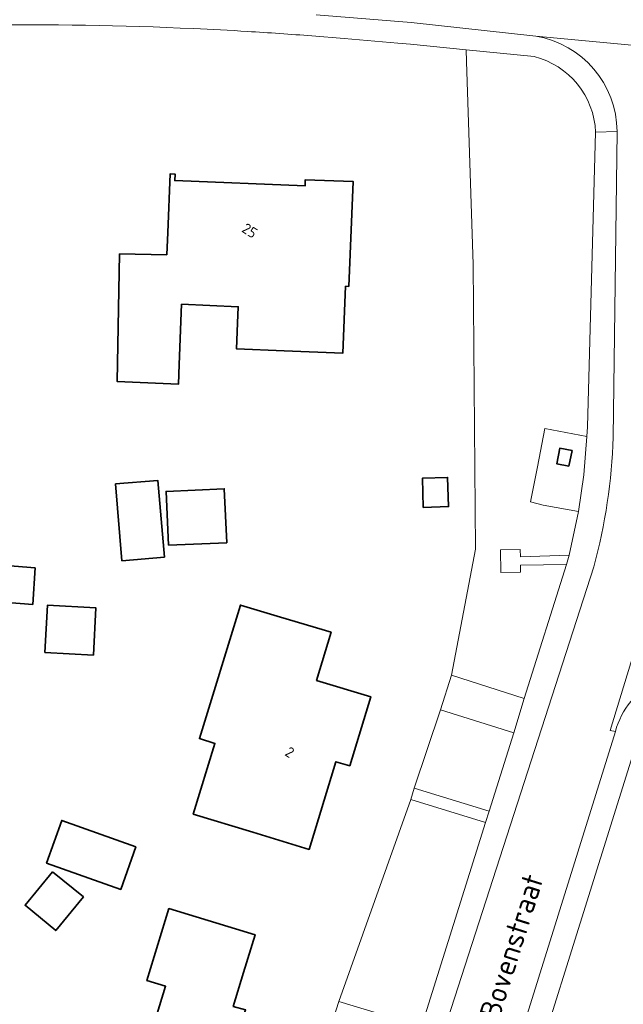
# Model space of a CAD drawing. Extents: x 184422 to 188298, y 343471 to 350189.
# Tile 367 of 513: x 187030 to 187081, y 348732 to 348816. Entities that reach past the tile are written whole.
import ezdxf
from ezdxf.enums import TextEntityAlignment as Align

# ---------------------------------------------------------------- set-up
doc = ezdxf.new("R2010")
doc.units = 0
for name, color, linetype, lineweight in [('B-WA-OG-TERREIN_CULTUURSCHEIDING-GV', 252, 'Continuous', 18), ('B-WA-OG-TERREIN_ERF-GV', 252, 'Continuous', 18), ('B-WA-OG-TOPOGRAFIE-T18', 252, 'Continuous', 18), ('B-WA-VH-VERHARDING_ASFALT-GV', 252, 'Continuous', 18), ('B-WA-VH-VERHARDING_STRAATBAKSTEEN-GV', 252, 'Continuous', 18), ('B-WA-VH-VERHARDING_TEGEL-GV', 252, 'Continuous', 18), ('B-WE-OG-BEBOUWING-GV', 250, 'Continuous', 35), ('B-WE-OG-BEBOUWING-T18', 10, 'Continuous', 18)]:
    doc.layers.add(name, color=color, linetype=linetype, lineweight=lineweight)
doc.styles.add('NLCS-ISO-M1000-T18', font='NLCS-ISO.ttf', dxfattribs={"height": 1.8})
doc.styles.add('NLCS-ISO-M500-T18', font='NLCS-ISO.ttf', dxfattribs={"height": 0.9})

msp = doc.modelspace()

# ---------------------------------------------------------------- linework, layer by layer
at = {"layer": 'B-WA-OG-TERREIN_CULTUURSCHEIDING-GV', "flags": 128}
msp.add_lwpolyline([(187073.543, 348813.188), (187067.77, 348813.767), (187067.802, 348812.769), (187068.361, 348795.455), (187068.567, 348771.175), (187066.497, 348760.415), (187072.695, 348758.432), (187076.316, 348769.871), (187072.377, 348769.807), (187072.393, 348769.197), (187070.707, 348769.163), (187070.685, 348771.122), (187072.35, 348771.151), (187072.39, 348770.521), (187076.526, 348770.658), (187077.34, 348774.382), (187074.331, 348774.93), (187073.234, 348775.197), (187073.849, 348778.176), (187074.452, 348781.462), (187078.042, 348780.776), (187078.102, 348781.594), (187078.788, 348806.729)], dxfattribs=at)
msp.add_lwpolyline([(187073.543, 348813.188), (187067.77, 348813.767), (187067.802, 348812.769), (187068.361, 348795.455), (187068.567, 348771.175), (187066.497, 348760.415), (187072.695, 348758.432), (187076.316, 348769.871), (187072.377, 348769.807), (187072.393, 348769.197), (187070.707, 348769.163), (187070.685, 348771.122), (187072.35, 348771.151), (187072.39, 348770.521), (187076.526, 348770.658), (187077.34, 348774.382), (187074.331, 348774.93), (187073.234, 348775.197), (187073.849, 348778.176), (187074.452, 348781.462), (187078.042, 348780.776), (187078.102, 348781.594), (187078.788, 348806.729)], dxfattribs=at)
msp.add_lwpolyline([(187073.543, 348813.188), (187067.77, 348813.767), (187067.802, 348812.769), (187068.361, 348795.455), (187068.567, 348771.175), (187066.497, 348760.415), (187072.695, 348758.432), (187076.316, 348769.871), (187072.377, 348769.807), (187072.393, 348769.197), (187070.707, 348769.163), (187070.685, 348771.122), (187072.35, 348771.151), (187072.39, 348770.521), (187076.526, 348770.658), (187077.34, 348774.382), (187074.331, 348774.93), (187073.234, 348775.197), (187073.849, 348778.176), (187074.452, 348781.462), (187078.042, 348780.776), (187078.102, 348781.594), (187078.788, 348806.729)], dxfattribs=at)
at = {"layer": 'B-WA-OG-TERREIN_CULTUURSCHEIDING-GV'}
msp.add_lwpolyline([(187078.788, 348806.729, 0.332521), (187073.543, 348813.188)], format="xyb", dxfattribs=at)
msp.add_lwpolyline([(187078.788, 348806.729, 0.332521), (187073.543, 348813.188)], format="xyb", dxfattribs=at)
msp.add_lwpolyline([(187078.788, 348806.729, 0.332521), (187073.543, 348813.188)], format="xyb", dxfattribs=at)
at = {"layer": 'B-WA-OG-TERREIN_CULTUURSCHEIDING-GV', "flags": 128}
for points in [[(187065.583, 348757.459), (187063.341, 348750.77), (187069.707, 348748.812), (187071.818, 348755.497)], [(187065.583, 348757.459), (187063.341, 348750.77), (187069.707, 348748.812), (187071.818, 348755.497)], [(187065.583, 348757.459), (187063.341, 348750.77), (187069.707, 348748.812), (187071.818, 348755.497)], [(187063.05, 348749.828), (187056.904, 348732.592), (187063.939, 348730.439), (187069.402, 348747.846)], [(187063.05, 348749.828), (187056.904, 348732.592), (187063.939, 348730.439), (187069.402, 348747.846)], [(187063.05, 348749.828), (187056.904, 348732.592), (187063.939, 348730.439), (187069.402, 348747.846)]]:
    msp.add_lwpolyline(points, close=True, dxfattribs=at)
at = {"layer": 'B-WA-OG-TERREIN_ERF-GV'}
for points in [[(187044.536, 348815.57, 0.029605), (187007.682, 348815.069)], [(187044.536, 348815.57, 0.029605), (187007.682, 348815.069)], [(187044.536, 348815.57, 0.029605), (187007.682, 348815.069)], [(187049.121, 348815.327, 0.00364), (187044.536, 348815.57)], [(187049.121, 348815.327, 0.00364), (187044.536, 348815.57)], [(187049.121, 348815.327, 0.00364), (187044.536, 348815.57)], [(187054.612, 348814.946, 0.004493), (187049.121, 348815.327)], [(187054.612, 348814.946, 0.004493), (187049.121, 348815.327)], [(187054.612, 348814.946, 0.004493), (187049.121, 348815.327)]]:
    msp.add_lwpolyline(points, format="xyb", dxfattribs=at)
at = {"layer": 'B-WA-OG-TERREIN_ERF-GV', "flags": 128}
for points in [[(187010.304, 348724.338), (187035.842, 348716.669), (187042.492, 348714.462), (187050.335, 348712.076), (187051.486, 348715.341), (187052.391, 348718.215), (187056.002, 348729.745), (187056.904, 348732.592), (187063.05, 348749.828), (187063.341, 348750.77), (187065.583, 348757.459), (187066.497, 348760.415), (187068.567, 348771.175), (187068.361, 348795.455), (187067.802, 348812.769), (187067.77, 348813.767), (187063.006, 348814.245), (187061.946, 348814.334), (187057.349, 348814.717), (187054.612, 348814.946)], [(187010.304, 348724.338), (187035.842, 348716.669), (187042.492, 348714.462), (187050.335, 348712.076), (187051.486, 348715.341), (187052.391, 348718.215), (187056.002, 348729.745), (187056.904, 348732.592), (187063.05, 348749.828), (187063.341, 348750.77), (187065.583, 348757.459), (187066.497, 348760.415), (187068.567, 348771.175), (187068.361, 348795.455), (187067.802, 348812.769), (187067.77, 348813.767), (187063.006, 348814.245), (187061.946, 348814.334), (187057.349, 348814.717), (187054.612, 348814.946)], [(187010.304, 348724.338), (187035.842, 348716.669), (187042.492, 348714.462), (187050.335, 348712.076), (187051.486, 348715.341), (187052.391, 348718.215), (187056.002, 348729.745), (187056.904, 348732.592), (187063.05, 348749.828), (187063.341, 348750.77), (187065.583, 348757.459), (187066.497, 348760.415), (187068.567, 348771.175), (187068.361, 348795.455), (187067.802, 348812.769), (187067.77, 348813.767), (187063.006, 348814.245), (187061.946, 348814.334), (187057.349, 348814.717), (187054.612, 348814.946)], [(187082.534, 348755.432), (187069.108, 348712.445), (187063.876, 348695.595), (187058.144, 348677.375)], [(187082.534, 348755.432), (187069.108, 348712.445), (187063.876, 348695.595), (187058.144, 348677.375)], [(187082.534, 348755.432), (187069.108, 348712.445), (187063.876, 348695.595), (187058.144, 348677.375)]]:
    msp.add_lwpolyline(points, dxfattribs=at)
for points in [[(187042.247, 348796.279), (187042.326, 348798.176), (187042.533, 348803.172), (187042.953, 348803.154), (187042.93, 348802.605), (187054.028, 348802.145), (187054.051, 348802.684), (187058.132, 348802.515), (187057.752, 348793.575), (187057.483, 348793.588), (187057.243, 348787.88), (187052.247, 348788.09), (187048.184, 348788.261), (187048.276, 348790.447), (187048.335, 348791.85), (187043.509, 348792.053), (187043.31, 348786.914), (187043.245, 348785.248), (187038.027, 348785.455), (187038.228, 348796.35)], [(187042.247, 348796.279), (187042.326, 348798.176), (187042.533, 348803.172), (187042.953, 348803.154), (187042.93, 348802.605), (187054.028, 348802.145), (187054.051, 348802.684), (187058.132, 348802.515), (187057.752, 348793.575), (187057.483, 348793.588), (187057.243, 348787.88), (187052.247, 348788.09), (187048.184, 348788.261), (187048.276, 348790.447), (187048.335, 348791.85), (187043.509, 348792.053), (187043.31, 348786.914), (187043.245, 348785.248), (187038.027, 348785.455), (187038.228, 348796.35)], [(187042.247, 348796.279), (187042.326, 348798.176), (187042.533, 348803.172), (187042.953, 348803.154), (187042.93, 348802.605), (187054.028, 348802.145), (187054.051, 348802.684), (187058.132, 348802.515), (187057.752, 348793.575), (187057.483, 348793.588), (187057.243, 348787.88), (187052.247, 348788.09), (187048.184, 348788.261), (187048.276, 348790.447), (187048.335, 348791.85), (187043.509, 348792.053), (187043.31, 348786.914), (187043.245, 348785.248), (187038.027, 348785.455), (187038.228, 348796.35)], [(187041.477, 348777.036), (187042.038, 348770.49), (187038.421, 348770.181), (187037.861, 348776.726)], [(187041.477, 348777.036), (187042.038, 348770.49), (187038.421, 348770.181), (187037.861, 348776.726)], [(187041.477, 348777.036), (187042.038, 348770.49), (187038.421, 348770.181), (187037.861, 348776.726)], [(187055.017, 348759.979), (187059.622, 348758.575), (187057.831, 348752.7), (187056.66, 348753.028), (187054.37, 348745.551), (187049.589, 348747.015), (187044.498, 348748.574), (187046.344, 348754.603), (187045.028, 348755.006), (187048.518, 348766.401), (187051.939, 348765.374), (187056.249, 348764.08)], [(187055.017, 348759.979), (187059.622, 348758.575), (187057.831, 348752.7), (187056.66, 348753.028), (187054.37, 348745.551), (187049.589, 348747.015), (187044.498, 348748.574), (187046.344, 348754.603), (187045.028, 348755.006), (187048.518, 348766.401), (187051.939, 348765.374), (187056.249, 348764.08)], [(187055.017, 348759.979), (187059.622, 348758.575), (187057.831, 348752.7), (187056.66, 348753.028), (187054.37, 348745.551), (187049.589, 348747.015), (187044.498, 348748.574), (187046.344, 348754.603), (187045.028, 348755.006), (187048.518, 348766.401), (187051.939, 348765.374), (187056.249, 348764.08)], [(187039.621, 348745.78), (187038.329, 348742.144), (187031.998, 348744.394), (187033.29, 348748.03)], [(187039.621, 348745.78), (187038.329, 348742.144), (187031.998, 348744.394), (187033.29, 348748.03)], [(187039.621, 348745.78), (187038.329, 348742.144), (187031.998, 348744.394), (187033.29, 348748.03)], [(187049.487, 348725.321), (187048.522, 348722.132), (187046.212, 348722.832), (187045.378, 348720.113), (187044.339, 348720.385), (187043.453, 348717.565), (187036.402, 348719.727), (187037.868, 348724.507), (187039.147, 348724.115), (187040.399, 348728.197), (187042.149, 348733.882), (187040.548, 348734.375), (187042.431, 348740.517), (187049.768, 348738.278), (187048.796, 348735.068), (187047.916, 348732.163), (187048.959, 348731.868), (187048.134, 348729.139), (187050.431, 348728.444)], [(187049.487, 348725.321), (187048.522, 348722.132), (187046.212, 348722.832), (187045.378, 348720.113), (187044.339, 348720.385), (187043.453, 348717.565), (187036.402, 348719.727), (187037.868, 348724.507), (187039.147, 348724.115), (187040.399, 348728.197), (187042.149, 348733.882), (187040.548, 348734.375), (187042.431, 348740.517), (187049.768, 348738.278), (187048.796, 348735.068), (187047.916, 348732.163), (187048.959, 348731.868), (187048.134, 348729.139), (187050.431, 348728.444)], [(187049.487, 348725.321), (187048.522, 348722.132), (187046.212, 348722.832), (187045.378, 348720.113), (187044.339, 348720.385), (187043.453, 348717.565), (187036.402, 348719.727), (187037.868, 348724.507), (187039.147, 348724.115), (187040.399, 348728.197), (187042.149, 348733.882), (187040.548, 348734.375), (187042.431, 348740.517), (187049.768, 348738.278), (187048.796, 348735.068), (187047.916, 348732.163), (187048.959, 348731.868), (187048.134, 348729.139), (187050.431, 348728.444)]]:
    msp.add_lwpolyline(points, close=True, dxfattribs=at)
at = {"layer": 'B-WA-VH-VERHARDING_ASFALT-GV', "flags": 128}
for points in [[(187054.97, 348816.738), (187063.074, 348816.08), (187073.684, 348814.925), (187083.967, 348813.945), (187084.612, 348819.794), (187069.144, 348821.5), (187061.411, 348822.223), (187053.67, 348822.855)], [(187054.97, 348816.738), (187063.074, 348816.08), (187073.684, 348814.925), (187083.967, 348813.945), (187084.612, 348819.794), (187069.144, 348821.5), (187061.411, 348822.223), (187053.67, 348822.855)], [(187054.97, 348816.738), (187063.074, 348816.08), (187073.684, 348814.925), (187083.967, 348813.945), (187084.612, 348819.794), (187069.144, 348821.5), (187061.411, 348822.223), (187053.67, 348822.855)], [(187094.184, 348812.933), (187083.967, 348813.945), (187073.684, 348814.925)], [(187094.184, 348812.933), (187083.967, 348813.945), (187073.684, 348814.925)], [(187094.184, 348812.933), (187083.967, 348813.945), (187073.684, 348814.925)], [(187056.349, 348678.225), (187060.931, 348692.956), (187080.479, 348755.625), (187080.034, 348755.707), (187083.857, 348768.255), (187084.346, 348770.071), (187084.745, 348771.909), (187085.125, 348773.811), (187085.601, 348773.778), (187085.886, 348775.6), (187086.014, 348776.546), (187086.061, 348777.5), (187086.249, 348781.821), (187086.994, 348806.275)], [(187056.349, 348678.225), (187060.931, 348692.956), (187080.479, 348755.625), (187080.034, 348755.707), (187083.857, 348768.255), (187084.346, 348770.071), (187084.745, 348771.909), (187085.125, 348773.811), (187085.601, 348773.778), (187085.886, 348775.6), (187086.014, 348776.546), (187086.061, 348777.5), (187086.249, 348781.821), (187086.994, 348806.275)], [(187056.349, 348678.225), (187060.931, 348692.956), (187080.479, 348755.625), (187080.034, 348755.707), (187083.857, 348768.255), (187084.346, 348770.071), (187084.745, 348771.909), (187085.125, 348773.811), (187085.601, 348773.778), (187085.886, 348775.6), (187086.014, 348776.546), (187086.061, 348777.5), (187086.249, 348781.821), (187086.994, 348806.275)], [(187080.614, 348806.779), (187080.295, 348780.722)], [(187080.614, 348806.779), (187080.295, 348780.722)], [(187080.614, 348806.779), (187080.295, 348780.722)], [(187078.627, 348769.671), (187061.142, 348715.443), (187061.57, 348715.327), (187055.639, 348696.201), (187055.26, 348696.417), (187050.108, 348680.092)], [(187078.627, 348769.671), (187061.142, 348715.443), (187061.57, 348715.327), (187055.639, 348696.201), (187055.26, 348696.417), (187050.108, 348680.092)], [(187078.627, 348769.671), (187061.142, 348715.443), (187061.57, 348715.327), (187055.639, 348696.201), (187055.26, 348696.417), (187050.108, 348680.092)]]:
    msp.add_lwpolyline(points, dxfattribs=at)
at = {"layer": 'B-WA-VH-VERHARDING_ASFALT-GV'}
for points in [[(187073.684, 348814.925, -0.366017), (187080.614, 348806.779)], [(187073.684, 348814.925, -0.366017), (187080.614, 348806.779)], [(187073.684, 348814.925, -0.366017), (187080.614, 348806.779)], [(187080.295, 348780.722, -0.05883), (187078.627, 348769.671)], [(187080.295, 348780.722, -0.05883), (187078.627, 348769.671)], [(187080.295, 348780.722, -0.05883), (187078.627, 348769.671)]]:
    msp.add_lwpolyline(points, format="xyb", dxfattribs=at)
at = {"layer": 'B-WA-VH-VERHARDING_STRAATBAKSTEEN-GV', "flags": 128}
for points in [[(187080.295, 348780.722), (187080.614, 348806.779), (187078.788, 348806.729), (187078.102, 348781.594), (187078.042, 348780.776), (187077.801, 348777.498), (187077.34, 348774.382), (187076.526, 348770.658), (187076.316, 348769.871), (187072.695, 348758.432), (187071.818, 348755.497), (187069.707, 348748.812), (187069.402, 348747.846), (187063.939, 348730.439), (187063.031, 348727.612), (187059.474, 348716.242), (187058.612, 348713.336), (187057.951, 348711.345)], [(187080.295, 348780.722), (187080.614, 348806.779), (187078.788, 348806.729), (187078.102, 348781.594), (187078.042, 348780.776), (187077.801, 348777.498), (187077.34, 348774.382), (187076.526, 348770.658), (187076.316, 348769.871), (187072.695, 348758.432), (187071.818, 348755.497), (187069.707, 348748.812), (187069.402, 348747.846), (187063.939, 348730.439), (187063.031, 348727.612), (187059.474, 348716.242), (187058.612, 348713.336), (187057.951, 348711.345)], [(187080.295, 348780.722), (187080.614, 348806.779), (187078.788, 348806.729), (187078.102, 348781.594), (187078.042, 348780.776), (187077.801, 348777.498), (187077.34, 348774.382), (187076.526, 348770.658), (187076.316, 348769.871), (187072.695, 348758.432), (187071.818, 348755.497), (187069.707, 348748.812), (187069.402, 348747.846), (187063.939, 348730.439), (187063.031, 348727.612), (187059.474, 348716.242), (187058.612, 348713.336), (187057.951, 348711.345)], [(187085.601, 348773.778), (187085.125, 348773.811), (187084.745, 348771.909), (187084.346, 348770.071), (187083.857, 348768.255), (187080.034, 348755.707), (187080.479, 348755.625)], [(187085.601, 348773.778), (187085.125, 348773.811), (187084.745, 348771.909), (187084.346, 348770.071), (187083.857, 348768.255), (187080.034, 348755.707), (187080.479, 348755.625)], [(187085.601, 348773.778), (187085.125, 348773.811), (187084.745, 348771.909), (187084.346, 348770.071), (187083.857, 348768.255), (187080.034, 348755.707), (187080.479, 348755.625)], [(187061.142, 348715.443), (187078.627, 348769.671)], [(187061.142, 348715.443), (187078.627, 348769.671)], [(187061.142, 348715.443), (187078.627, 348769.671)], [(187080.479, 348755.625), (187060.931, 348692.956), (187056.349, 348678.225)], [(187080.479, 348755.625), (187060.931, 348692.956), (187056.349, 348678.225)], [(187080.479, 348755.625), (187060.931, 348692.956), (187056.349, 348678.225)], [(187058.144, 348677.375), (187063.876, 348695.595), (187069.108, 348712.445), (187082.534, 348755.432)], [(187058.144, 348677.375), (187063.876, 348695.595), (187069.108, 348712.445), (187082.534, 348755.432)], [(187058.144, 348677.375), (187063.876, 348695.595), (187069.108, 348712.445), (187082.534, 348755.432)]]:
    msp.add_lwpolyline(points, dxfattribs=at)
at = {"layer": 'B-WA-VH-VERHARDING_STRAATBAKSTEEN-GV'}
for points in [[(187078.627, 348769.671, 0.05883), (187080.295, 348780.722)], [(187078.627, 348769.671, 0.05883), (187080.295, 348780.722)], [(187078.627, 348769.671, 0.05883), (187080.295, 348780.722)], [(187080.479, 348755.625, -0.428608), (187089.562, 348760.485)], [(187089.562, 348760.485, 0.428608), (187080.479, 348755.625)], [(187080.479, 348755.625, -0.428608), (187089.562, 348760.485)], [(187089.562, 348760.485, 0.428608), (187080.479, 348755.625)], [(187080.479, 348755.625, -0.428608), (187089.562, 348760.485)], [(187089.562, 348760.485, 0.428608), (187080.479, 348755.625)]]:
    msp.add_lwpolyline(points, format="xyb", dxfattribs=at)
at = {"layer": 'B-WA-VH-VERHARDING_STRAATBAKSTEEN-GV', "flags": 128}
for points in [[(187066.497, 348760.415), (187065.583, 348757.459), (187071.818, 348755.497), (187072.695, 348758.432)], [(187066.497, 348760.415), (187065.583, 348757.459), (187071.818, 348755.497), (187072.695, 348758.432)], [(187066.497, 348760.415), (187065.583, 348757.459), (187071.818, 348755.497), (187072.695, 348758.432)], [(187056.904, 348732.592), (187056.002, 348729.745), (187063.031, 348727.612), (187063.939, 348730.439)], [(187056.904, 348732.592), (187056.002, 348729.745), (187063.031, 348727.612), (187063.939, 348730.439)], [(187056.904, 348732.592), (187056.002, 348729.745), (187063.031, 348727.612), (187063.939, 348730.439)]]:
    msp.add_lwpolyline(points, close=True, dxfattribs=at)
at = {"layer": 'B-WA-VH-VERHARDING_TEGEL-GV', "flags": 128}
for points in [[(187073.684, 348814.925), (187063.074, 348816.08), (187054.97, 348816.738)], [(187073.684, 348814.925), (187063.074, 348816.08), (187054.97, 348816.738)], [(187073.684, 348814.925), (187063.074, 348816.08), (187054.97, 348816.738)], [(187054.612, 348814.946), (187057.349, 348814.717), (187061.946, 348814.334), (187063.006, 348814.245), (187067.77, 348813.767), (187073.543, 348813.188)], [(187054.612, 348814.946), (187057.349, 348814.717), (187061.946, 348814.334), (187063.006, 348814.245), (187067.77, 348813.767), (187073.543, 348813.188)], [(187054.612, 348814.946), (187057.349, 348814.717), (187061.946, 348814.334), (187063.006, 348814.245), (187067.77, 348813.767), (187073.543, 348813.188)], [(187078.788, 348806.729), (187080.614, 348806.779)], [(187078.788, 348806.729), (187080.614, 348806.779)], [(187078.788, 348806.729), (187080.614, 348806.779)]]:
    msp.add_lwpolyline(points, dxfattribs=at)
at = {"layer": 'B-WA-VH-VERHARDING_TEGEL-GV'}
for points in [[(187007.682, 348815.069, -0.029605), (187044.536, 348815.57)], [(187007.682, 348815.069, -0.029605), (187044.536, 348815.57)], [(187007.682, 348815.069, -0.029605), (187044.536, 348815.57)], [(187044.536, 348815.57, -0.00364), (187049.121, 348815.327)], [(187044.536, 348815.57, -0.00364), (187049.121, 348815.327)], [(187044.536, 348815.57, -0.00364), (187049.121, 348815.327)], [(187049.121, 348815.327, -0.004493), (187054.612, 348814.946)], [(187049.121, 348815.327, -0.004493), (187054.612, 348814.946)], [(187049.121, 348815.327, -0.004493), (187054.612, 348814.946)], [(187080.614, 348806.779, 0.366017), (187073.684, 348814.925)], [(187080.614, 348806.779, 0.366017), (187073.684, 348814.925)], [(187080.614, 348806.779, 0.366017), (187073.684, 348814.925)], [(187073.543, 348813.188, -0.332521), (187078.788, 348806.729)], [(187073.543, 348813.188, -0.332521), (187078.788, 348806.729)], [(187073.543, 348813.188, -0.332521), (187078.788, 348806.729)]]:
    msp.add_lwpolyline(points, format="xyb", dxfattribs=at)
at = {"layer": 'B-WA-VH-VERHARDING_TEGEL-GV', "flags": 128}
for points in [[(187078.042, 348780.776), (187074.452, 348781.462), (187073.849, 348778.176), (187073.234, 348775.197), (187074.331, 348774.93), (187077.34, 348774.382), (187077.801, 348777.498)], [(187078.042, 348780.776), (187074.452, 348781.462), (187073.849, 348778.176), (187073.234, 348775.197), (187074.331, 348774.93), (187077.34, 348774.382), (187077.801, 348777.498)], [(187078.042, 348780.776), (187074.452, 348781.462), (187073.849, 348778.176), (187073.234, 348775.197), (187074.331, 348774.93), (187077.34, 348774.382), (187077.801, 348777.498)], [(187076.526, 348770.658), (187072.39, 348770.521), (187072.35, 348771.151), (187070.685, 348771.122), (187070.707, 348769.163), (187072.393, 348769.197), (187072.377, 348769.807), (187076.316, 348769.871)], [(187076.526, 348770.658), (187072.39, 348770.521), (187072.35, 348771.151), (187070.685, 348771.122), (187070.707, 348769.163), (187072.393, 348769.197), (187072.377, 348769.807), (187076.316, 348769.871)], [(187076.526, 348770.658), (187072.39, 348770.521), (187072.35, 348771.151), (187070.685, 348771.122), (187070.707, 348769.163), (187072.393, 348769.197), (187072.377, 348769.807), (187076.316, 348769.871)], [(187063.341, 348750.77), (187063.05, 348749.828), (187069.402, 348747.846), (187069.707, 348748.812)], [(187063.341, 348750.77), (187063.05, 348749.828), (187069.402, 348747.846), (187069.707, 348748.812)], [(187063.341, 348750.77), (187063.05, 348749.828), (187069.402, 348747.846), (187069.707, 348748.812)]]:
    msp.add_lwpolyline(points, close=True, dxfattribs=at)
at = {"layer": 'B-WE-OG-BEBOUWING-GV', "flags": 128}
for points in [[(187042.326, 348798.176), (187042.247, 348796.279), (187038.228, 348796.35), (187038.027, 348785.455), (187043.245, 348785.248), (187043.31, 348786.914), (187043.509, 348792.053), (187048.335, 348791.85), (187048.276, 348790.447), (187048.184, 348788.261), (187052.247, 348788.09), (187057.243, 348787.88), (187057.483, 348793.588), (187057.752, 348793.575), (187058.132, 348802.515), (187054.051, 348802.684), (187054.028, 348802.145), (187042.93, 348802.605), (187042.953, 348803.154), (187042.533, 348803.172)], [(187042.326, 348798.176), (187042.247, 348796.279), (187038.228, 348796.35), (187038.027, 348785.455), (187043.245, 348785.248), (187043.31, 348786.914), (187043.509, 348792.053), (187048.335, 348791.85), (187048.276, 348790.447), (187048.184, 348788.261), (187052.247, 348788.09), (187057.243, 348787.88), (187057.483, 348793.588), (187057.752, 348793.575), (187058.132, 348802.515), (187054.051, 348802.684), (187054.028, 348802.145), (187042.93, 348802.605), (187042.953, 348803.154), (187042.533, 348803.172)], [(187042.326, 348798.176), (187042.247, 348796.279), (187038.228, 348796.35), (187038.027, 348785.455), (187043.245, 348785.248), (187043.31, 348786.914), (187043.509, 348792.053), (187048.335, 348791.85), (187048.276, 348790.447), (187048.184, 348788.261), (187052.247, 348788.09), (187057.243, 348787.88), (187057.483, 348793.588), (187057.752, 348793.575), (187058.132, 348802.515), (187054.051, 348802.684), (187054.028, 348802.145), (187042.93, 348802.605), (187042.953, 348803.154), (187042.533, 348803.172)], [(187076.516, 348778.241), (187076.779, 348779.573), (187075.738, 348779.779), (187075.475, 348778.446)], [(187076.516, 348778.241), (187076.779, 348779.573), (187075.738, 348779.779), (187075.475, 348778.446)], [(187076.516, 348778.241), (187076.779, 348779.573), (187075.738, 348779.779), (187075.475, 348778.446)], [(187037.861, 348776.726), (187038.421, 348770.181), (187042.038, 348770.49), (187041.477, 348777.036)], [(187037.861, 348776.726), (187038.421, 348770.181), (187042.038, 348770.49), (187041.477, 348777.036)], [(187037.861, 348776.726), (187038.421, 348770.181), (187042.038, 348770.49), (187041.477, 348777.036)], [(187064.107, 348774.731), (187066.262, 348774.8), (187066.182, 348777.289), (187064.027, 348777.219)], [(187064.107, 348774.731), (187066.262, 348774.8), (187066.182, 348777.289), (187064.027, 348777.219)], [(187064.107, 348774.731), (187066.262, 348774.8), (187066.182, 348777.289), (187064.027, 348777.219)], [(187042.394, 348771.501), (187047.349, 348771.721), (187047.145, 348776.315), (187042.19, 348776.094)], [(187042.394, 348771.501), (187047.349, 348771.721), (187047.145, 348776.315), (187042.19, 348776.094)], [(187042.394, 348771.501), (187047.349, 348771.721), (187047.145, 348776.315), (187042.19, 348776.094)], [(187031.042, 348769.589), (187028.517, 348769.771), (187028.291, 348766.635), (187030.817, 348766.453)], [(187031.042, 348769.589), (187028.517, 348769.771), (187028.291, 348766.635), (187030.817, 348766.453)], [(187031.042, 348769.589), (187028.517, 348769.771), (187028.291, 348766.635), (187030.817, 348766.453)], [(187035.999, 348762.138), (187036.21, 348766.161), (187032.067, 348766.378), (187031.856, 348762.355)], [(187035.999, 348762.138), (187036.21, 348766.161), (187032.067, 348766.378), (187031.856, 348762.355)], [(187035.999, 348762.138), (187036.21, 348766.161), (187032.067, 348766.378), (187031.856, 348762.355)], [(187056.249, 348764.08), (187051.939, 348765.374), (187048.518, 348766.401), (187045.028, 348755.006), (187046.344, 348754.603), (187044.498, 348748.574), (187049.589, 348747.015), (187054.37, 348745.551), (187056.66, 348753.028), (187057.831, 348752.7), (187059.622, 348758.575), (187055.017, 348759.979)], [(187056.249, 348764.08), (187051.939, 348765.374), (187048.518, 348766.401), (187045.028, 348755.006), (187046.344, 348754.603), (187044.498, 348748.574), (187049.589, 348747.015), (187054.37, 348745.551), (187056.66, 348753.028), (187057.831, 348752.7), (187059.622, 348758.575), (187055.017, 348759.979)], [(187056.249, 348764.08), (187051.939, 348765.374), (187048.518, 348766.401), (187045.028, 348755.006), (187046.344, 348754.603), (187044.498, 348748.574), (187049.589, 348747.015), (187054.37, 348745.551), (187056.66, 348753.028), (187057.831, 348752.7), (187059.622, 348758.575), (187055.017, 348759.979)], [(187039.621, 348745.78), (187033.29, 348748.03), (187031.998, 348744.394), (187038.329, 348742.144)], [(187039.621, 348745.78), (187033.29, 348748.03), (187031.998, 348744.394), (187038.329, 348742.144)], [(187039.621, 348745.78), (187033.29, 348748.03), (187031.998, 348744.394), (187038.329, 348742.144)], [(187032.518, 348743.656), (187030.166, 348740.789), (187032.787, 348738.639), (187035.139, 348741.507)], [(187032.518, 348743.656), (187030.166, 348740.789), (187032.787, 348738.639), (187035.139, 348741.507)], [(187032.518, 348743.656), (187030.166, 348740.789), (187032.787, 348738.639), (187035.139, 348741.507)], [(187040.399, 348728.197), (187049.487, 348725.321), (187050.431, 348728.444), (187048.134, 348729.139), (187048.959, 348731.868), (187047.916, 348732.163), (187048.796, 348735.068), (187049.768, 348738.278), (187042.431, 348740.517), (187040.548, 348734.375), (187042.149, 348733.882)], [(187040.399, 348728.197), (187049.487, 348725.321), (187050.431, 348728.444), (187048.134, 348729.139), (187048.959, 348731.868), (187047.916, 348732.163), (187048.796, 348735.068), (187049.768, 348738.278), (187042.431, 348740.517), (187040.548, 348734.375), (187042.149, 348733.882)], [(187040.399, 348728.197), (187049.487, 348725.321), (187050.431, 348728.444), (187048.134, 348729.139), (187048.959, 348731.868), (187047.916, 348732.163), (187048.796, 348735.068), (187049.768, 348738.278), (187042.431, 348740.517), (187040.548, 348734.375), (187042.149, 348733.882)]]:
    msp.add_lwpolyline(points, close=True, dxfattribs=at)

# ---------------------------------------------------------------- texts
at = {"layer": 'B-WA-OG-TOPOGRAFIE-T18', "style": 'NLCS-ISO-M1000-T18'}
msp.add_text('Burgemeester van Bovenstraat', height=1.8, rotation=72.6, dxfattribs=at).set_placement((187068.817, 348727.448), align=Align.MIDDLE)
msp.add_text('Burgemeester van Bovenstraat', height=1.8, rotation=72.6, dxfattribs=at).set_placement((187068.817, 348727.448), align=Align.MIDDLE)
msp.add_text('Burgemeester van Bovenstraat', height=1.8, rotation=72.6, dxfattribs=at).set_placement((187068.817, 348727.448), align=Align.MIDDLE)
at = {"layer": 'B-WE-OG-BEBOUWING-T18', "style": 'NLCS-ISO-M500-T18'}
for s, p in [('25', (187049.313, 348798.337)), ('25', (187049.313, 348798.337)), ('25', (187049.313, 348798.337)), ('2', (187052.727, 348753.846)), ('2', (187052.727, 348753.846)), ('2', (187052.727, 348753.846))]:
    msp.add_text(s, height=0.9, rotation=327.1, dxfattribs=at).set_placement(p, align=Align.MIDDLE)

doc.saveas('drawing.dxf')
